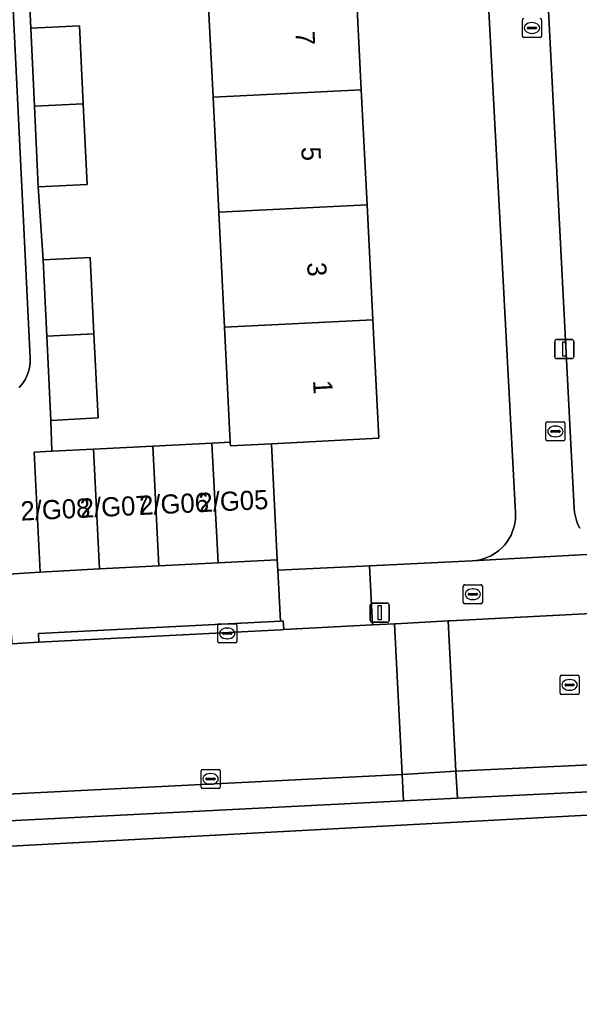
# Model space of a CAD drawing. Extents: x 161084 to 161928, y 385354 to 386522.
# Drawn here: x 161538.5 to 161567.8, y 385436.6 to 385488.4 of the extents above; entities that cross this region are included whole.
import ezdxf

# ---------------------------------------------------------------- set-up
doc = ezdxf.new("R2010")
doc.units = 0
for name, color, linetype in [('IMGEO_Brandkraan', 7, 'Continuous'), ('IMGEO_Erf', 7, 'Continuous'), ('IMGEO_Kolk', 7, 'Continuous'), ('IMGEO_Lichtmast', 7, 'Continuous'), ('IMGEO_Pand', 7, 'Continuous'), ('IMGEO_Pand_nummerreeks', 7, 'Continuous'), ('IMGEO_Parkeervlak_open', 7, 'Continuous'), ('IMGEO_Rijbaan_lokaal_open', 7, 'Continuous'), ('IMGEO_Rioolput', 7, 'Continuous'), ('IMGEO_Voetpad_open', 7, 'Continuous')]:
    doc.layers.add(name, color=color, linetype=linetype)

msp = doc.modelspace()

# ---------------------------------------------------------------- linework, layer by layer
at = {"layer": 'IMGEO_Brandkraan'}
for p, q in [((161561.702, 385457.968), (161561.702, 385458.82)), ((161561.777, 385458.894), (161562.629, 385458.894)), ((161562.19, 385458.674), (161562.215, 385458.674)), ((161562.703, 385458.82), (161562.703, 385457.968)), ((161561.961, 385458.388), (161561.961, 385458.4)), ((161562.399, 385458.351), (161562.001, 385458.351)), ((161562.004, 385458.437), (161562.402, 385458.437)), ((161562.213, 385458.114), (161562.188, 385458.114)), ((161562.445, 385458.4), (161562.445, 385458.388)), ((161562.629, 385457.894), (161561.777, 385457.894))]:
    msp.add_line(p, q, dxfattribs=at)
for points in [[(161561.702, 385457.968), (161561.702, 385458.82)], [(161561.777, 385458.894), (161562.629, 385458.894)], [(161562.703, 385458.82), (161562.703, 385457.968)], [(161562.629, 385457.894), (161561.777, 385457.894)]]:
    msp.add_lwpolyline(points, dxfattribs=at)
for centre, radius, start, end in [((161561.779, 385458.818), 0.0765, 91.552, 178.448), ((161561.779, 385458.818), 0.0765, 91.552, 178.448), ((161562.627, 385458.818), 0.0765, 1.552, 88.448), ((161562.627, 385458.818), 0.0765, 1.552, 88.448), ((161562.001, 385458.397), 0.0403, 85.8775, 175.7526), ((161561.998, 385458.387), 0.0366, 178.938, 274.7102), ((161562.402, 385458.394), 0.043, 264.8664, 352.4533), ((161562.406, 385458.399), 0.0386, 1.7309, 96.639), ((161561.779, 385457.97), 0.0765, 181.552, 268.448), ((161561.779, 385457.97), 0.0765, 181.552, 268.448), ((161562.627, 385457.97), 0.0765, 271.552, 358.448), ((161562.627, 385457.97), 0.0765, 271.552, 358.448)]:
    msp.add_arc(centre, radius, start, end, dxfattribs=at)
for centre, major_axis, ratio, start_param, end_param in [((161562.189, 385458.394), (-0.387, 0.002), 0.722429, 4.712389, 7.853982), ((161562.214, 385458.394), (-0.39, 0.002), 0.717154, 1.570796, 4.712389)]:
    msp.add_ellipse(centre, major_axis=major_axis, ratio=ratio, start_param=start_param, end_param=end_param, dxfattribs=at)
at = {"layer": 'IMGEO_Erf'}
for points in [[(161556.068, 385490.735), (161556.372, 385484.73), (161556.676, 385478.724), (161556.979, 385472.719), (161557.292, 385466.539), (161551.681, 385466.253), (161551.99, 385460.184), (161552.017, 385459.658), (161556.811, 385459.885), (161562.166, 385460.138), (161562.378, 385460.158), (161562.588, 385460.196), (161562.793, 385460.254), (161562.993, 385460.329), (161563.185, 385460.422), (161563.368, 385460.531), (161563.54, 385460.657), (161563.701, 385460.797), (161563.848, 385460.951), (161563.981, 385461.118), (161564.098, 385461.296), (161564.199, 385461.484), (161564.283, 385461.68), (161564.349, 385461.882), (161564.397, 385462.09), (161564.426, 385462.301), (161564.436, 385462.514), (161564.433, 385462.644), (161562.447, 385500)], [(161565.576, 385500), (161567.496, 385462.875), (161567.517, 385462.659), (161567.557, 385462.446), (161567.617, 385462.237), (161567.694, 385462.035), (161567.789, 385461.84)], [(161538.947, 385491.627), (161539.114, 385487.949), (161541.665, 385488.07), (161541.857, 385483.998), (161542.057, 385479.774), (161539.506, 385479.653), (161539.754, 385475.844), (161542.217, 385475.966), (161542.415, 385471.983), (161542.633, 385467.594), (161540.17, 385467.472), (161540.207, 385465.862), (161542.388, 385465.973), (161545.482, 385466.13), (161548.577, 385466.288), (161549.537, 385466.337), (161549.238, 385472.328), (161548.939, 385478.333), (161548.639, 385484.34), (161548.353, 385490.088)]]:
    msp.add_lwpolyline(points, dxfattribs=at)
at = {"layer": 'IMGEO_Kolk'}
for p, q in [((161564.792, 385487.526), (161564.792, 385488.378)), ((161565.28, 385488.232), (161565.305, 385488.232)), ((161565.793, 385488.378), (161565.793, 385487.526)), ((161565.051, 385487.946), (161565.051, 385487.958)), ((161565.489, 385487.909), (161565.091, 385487.909)), ((161565.094, 385487.995), (161565.492, 385487.995)), ((161565.303, 385487.672), (161565.278, 385487.672)), ((161565.535, 385487.958), (161565.535, 385487.946)), ((161565.719, 385487.452), (161564.867, 385487.452)), ((161566.09, 385467.394), (161566.942, 385467.394)), ((161566.015, 385466.468), (161566.015, 385467.32)), ((161566.274, 385466.888), (161566.274, 385466.9)), ((161566.712, 385466.851), (161566.314, 385466.851)), ((161566.317, 385466.937), (161566.715, 385466.937)), ((161566.503, 385467.174), (161566.528, 385467.174)), ((161566.758, 385466.9), (161566.758, 385466.888)), ((161567.016, 385467.32), (161567.016, 385466.468)), ((161566.942, 385466.394), (161566.09, 385466.394)), ((161566.526, 385466.614), (161566.501, 385466.614)), ((161548.876, 385455.925), (161548.876, 385456.777)), ((161548.951, 385456.851), (161549.803, 385456.851)), ((161549.364, 385456.631), (161549.389, 385456.631)), ((161549.877, 385456.777), (161549.877, 385455.925)), ((161549.135, 385456.345), (161549.135, 385456.357)), ((161549.573, 385456.308), (161549.175, 385456.308)), ((161549.178, 385456.394), (161549.576, 385456.394)), ((161549.387, 385456.071), (161549.362, 385456.071)), ((161549.619, 385456.357), (161549.619, 385456.345)), ((161549.803, 385455.851), (161548.951, 385455.851)), ((161548.08, 385449.254), (161548.932, 385449.254)), ((161548.005, 385448.328), (161548.005, 385449.18)), ((161548.264, 385448.748), (161548.264, 385448.76)), ((161548.702, 385448.711), (161548.304, 385448.711)), ((161548.307, 385448.797), (161548.705, 385448.797)), ((161548.493, 385449.034), (161548.518, 385449.034)), ((161548.748, 385448.76), (161548.748, 385448.748)), ((161549.006, 385449.18), (161549.006, 385448.328)), ((161548.932, 385448.254), (161548.08, 385448.254)), ((161548.516, 385448.474), (161548.491, 385448.474))]:
    msp.add_line(p, q, dxfattribs=at)
for points in [[(161564.792, 385487.526), (161564.792, 385488.378)], [(161565.793, 385488.378), (161565.793, 385487.526)], [(161565.719, 385487.452), (161564.867, 385487.452)], [(161566.09, 385467.394), (161566.942, 385467.394)], [(161566.015, 385466.468), (161566.015, 385467.32)], [(161567.016, 385467.32), (161567.016, 385466.468)], [(161566.942, 385466.394), (161566.09, 385466.394)], [(161548.876, 385455.925), (161548.876, 385456.777)], [(161548.951, 385456.851), (161549.803, 385456.851)], [(161549.877, 385456.777), (161549.877, 385455.925)], [(161549.803, 385455.851), (161548.951, 385455.851)], [(161548.08, 385449.254), (161548.932, 385449.254)], [(161548.005, 385448.328), (161548.005, 385449.18)], [(161549.006, 385449.18), (161549.006, 385448.328)], [(161548.932, 385448.254), (161548.08, 385448.254)]]:
    msp.add_lwpolyline(points, dxfattribs=at)
for centre, radius, start, end in [((161564.869, 385488.376), 0.0765, 91.552, 178.448), ((161564.869, 385488.376), 0.0765, 91.552, 178.448), ((161565.717, 385488.376), 0.0765, 1.552, 88.448), ((161565.717, 385488.376), 0.0765, 1.552, 88.448), ((161564.869, 385487.528), 0.0765, 181.552, 268.448), ((161564.869, 385487.528), 0.0765, 181.552, 268.448), ((161565.091, 385487.955), 0.0403, 85.8775, 175.7526), ((161565.088, 385487.945), 0.0366, 178.938, 274.7102), ((161565.492, 385487.952), 0.043, 264.8664, 352.4533), ((161565.496, 385487.957), 0.0386, 1.7309, 96.639), ((161565.717, 385487.528), 0.0765, 271.552, 358.448), ((161565.717, 385487.528), 0.0765, 271.552, 358.448), ((161566.092, 385467.318), 0.0765, 91.552, 178.448), ((161566.092, 385467.318), 0.0765, 91.552, 178.448), ((161566.94, 385467.318), 0.0765, 1.552, 88.448), ((161566.94, 385467.318), 0.0765, 1.552, 88.448), ((161566.314, 385466.897), 0.0403, 85.8775, 175.7526), ((161566.311, 385466.887), 0.0366, 178.938, 274.7102), ((161566.715, 385466.894), 0.043, 264.8664, 352.4533), ((161566.719, 385466.899), 0.0386, 1.7309, 96.639), ((161566.092, 385466.47), 0.0765, 181.552, 268.448), ((161566.092, 385466.47), 0.0765, 181.552, 268.448), ((161566.94, 385466.47), 0.0765, 271.552, 358.448), ((161566.94, 385466.47), 0.0765, 271.552, 358.448), ((161548.953, 385456.775), 0.0765, 91.552, 178.448), ((161548.953, 385456.775), 0.0765, 91.552, 178.448), ((161549.801, 385456.775), 0.0765, 1.552, 88.448), ((161549.801, 385456.775), 0.0765, 1.552, 88.448), ((161549.175, 385456.354), 0.0403, 85.8775, 175.7526), ((161549.172, 385456.344), 0.0366, 178.938, 274.7102), ((161549.576, 385456.351), 0.043, 264.8664, 352.4533), ((161549.58, 385456.356), 0.0386, 1.7309, 96.639), ((161548.953, 385455.927), 0.0765, 181.552, 268.448), ((161548.953, 385455.927), 0.0765, 181.552, 268.448), ((161549.801, 385455.927), 0.0765, 271.552, 358.448), ((161549.801, 385455.927), 0.0765, 271.552, 358.448), ((161548.082, 385449.178), 0.0765, 91.552, 178.448), ((161548.082, 385449.178), 0.0765, 91.552, 178.448), ((161548.93, 385449.178), 0.0765, 1.552, 88.448), ((161548.93, 385449.178), 0.0765, 1.552, 88.448), ((161548.304, 385448.757), 0.0403, 85.8775, 175.7526), ((161548.301, 385448.747), 0.0366, 178.938, 274.7102), ((161548.705, 385448.754), 0.043, 264.8664, 352.4533), ((161548.709, 385448.759), 0.0386, 1.7309, 96.639), ((161548.082, 385448.33), 0.0765, 181.552, 268.448), ((161548.082, 385448.33), 0.0765, 181.552, 268.448), ((161548.93, 385448.33), 0.0765, 271.552, 358.448), ((161548.93, 385448.33), 0.0765, 271.552, 358.448)]:
    msp.add_arc(centre, radius, start, end, dxfattribs=at)
for centre, major_axis, ratio, start_param, end_param in [((161565.279, 385487.952), (-0.387, 0.002), 0.722429, 4.712389, 7.853982), ((161565.304, 385487.952), (-0.39, 0.002), 0.717154, 1.570796, 4.712389), ((161566.502, 385466.894), (-0.387, 0.002), 0.722429, 4.712389, 7.853982), ((161566.527, 385466.894), (-0.39, 0.002), 0.717154, 1.570796, 4.712389), ((161549.363, 385456.351), (-0.387, 0.002), 0.722429, 4.712389, 7.853982), ((161549.388, 385456.351), (-0.39, 0.002), 0.717154, 1.570796, 4.712389), ((161548.492, 385448.754), (-0.387, 0.002), 0.722429, 4.712389, 7.853982), ((161548.517, 385448.754), (-0.39, 0.002), 0.717154, 1.570796, 4.712389)]:
    msp.add_ellipse(centre, major_axis=major_axis, ratio=ratio, start_param=start_param, end_param=end_param, dxfattribs=at)
at = {"layer": 'IMGEO_Lichtmast'}
for p, q in [((161566.482, 385470.794), (161566.482, 385471.594)), ((161566.482, 385471.594), (161566.482, 385470.794)), ((161566.582, 385471.694), (161567.372, 385471.694)), ((161567.372, 385471.694), (161566.582, 385471.694)), ((161567.472, 385471.594), (161567.472, 385470.794)), ((161567.472, 385470.794), (161567.472, 385471.594)), ((161567.372, 385470.694), (161566.582, 385470.694)), ((161566.582, 385470.694), (161567.372, 385470.694)), ((161556.843, 385457.029), (161556.843, 385457.829)), ((161556.843, 385457.829), (161556.843, 385457.029)), ((161556.943, 385457.929), (161557.733, 385457.929)), ((161557.733, 385457.929), (161556.943, 385457.929)), ((161557.833, 385457.829), (161557.833, 385457.029)), ((161557.833, 385457.029), (161557.833, 385457.829)), ((161557.733, 385456.929), (161556.943, 385456.929)), ((161556.943, 385456.929), (161557.733, 385456.929))]:
    msp.add_line(p, q, dxfattribs=at)
for points in [[(161566.902, 385471.569), (161567.052, 385471.569), (161567.052, 385470.819), (161566.902, 385470.819), (161566.902, 385471.569)], [(161557.263, 385457.804), (161557.413, 385457.804), (161557.413, 385457.054), (161557.263, 385457.054), (161557.263, 385457.804)]]:
    msp.add_lwpolyline(points, dxfattribs=at)
for centre, start, end in [((161566.582, 385471.594), 90, 180), ((161566.582, 385471.594), 90, 180), ((161567.372, 385471.594), 0, 90), ((161567.372, 385471.594), 360, 90), ((161566.582, 385470.794), 180, 270), ((161566.582, 385470.794), 180, 270), ((161567.372, 385470.794), 270, 0), ((161567.372, 385470.794), 270, 0), ((161556.943, 385457.829), 90, 180), ((161556.943, 385457.829), 90, 180), ((161557.733, 385457.829), 0, 90), ((161557.733, 385457.829), 360, 90), ((161556.943, 385457.029), 180, 270), ((161556.943, 385457.029), 180, 270), ((161557.733, 385457.029), 270, 0), ((161557.733, 385457.029), 270, 0)]:
    msp.add_arc(centre, 0.1, start, end, dxfattribs=at)
at = {"layer": 'IMGEO_Pand'}
for points in [[(161548.34, 385490.345), (161548.353, 385490.088), (161548.639, 385484.34), (161556.372, 385484.73), (161556.068, 385490.735)], [(161539.307, 385483.869), (161541.857, 385483.998), (161541.665, 385488.07), (161539.114, 385487.949)], [(161556.676, 385478.724), (161556.372, 385484.73), (161548.639, 385484.34), (161548.939, 385478.333)], [(161539.506, 385479.653), (161542.057, 385479.774), (161541.857, 385483.998), (161539.307, 385483.869)], [(161556.979, 385472.719), (161556.676, 385478.724), (161548.939, 385478.333), (161549.238, 385472.328)], [(161539.952, 385471.859), (161542.415, 385471.983), (161542.217, 385475.966), (161539.754, 385475.844)], [(161549.546, 385466.147), (161551.681, 385466.253), (161557.292, 385466.539), (161556.979, 385472.719), (161549.238, 385472.328), (161549.537, 385466.337)], [(161540.17, 385467.472), (161542.633, 385467.594), (161542.415, 385471.983), (161539.952, 385471.859)], [(161545.801, 385459.869), (161548.896, 385460.027), (161548.577, 385466.288), (161545.482, 385466.13)], [(161551.99, 385460.184), (161551.681, 385466.253), (161549.546, 385466.147), (161549.537, 385466.337), (161548.577, 385466.288), (161548.896, 385460.027)], [(161539.294, 385465.815), (161539.612, 385459.554), (161542.706, 385459.712), (161542.388, 385465.973), (161540.207, 385465.862)], [(161545.482, 385466.13), (161542.388, 385465.973), (161542.706, 385459.712), (161545.801, 385459.869)], [(161586.302, 385424.825), (161585.195, 385447.291), (161585.171, 385447.778), (161584.754, 385447.756), (161575.301, 385447.248), (161530.941, 385444.868), (161530.957, 385444.578), (161531.457, 385435.246), (161527.076, 385435.01), (161527.577, 385425.67), (161523.129, 385425.432), (161523.637, 385415.955), (161522.896, 385415.916), (161524.122, 385388.767), (161524.45, 385388.785), (161524.391, 385389.885), (161524.539, 385389.893), (161551.238, 385391.326), (161551.355, 385389.153), (161587.959, 385391.187)]]:
    msp.add_lwpolyline(points, close=True, dxfattribs=at)
at = {"layer": 'IMGEO_Parkeervlak_open'}
for points in [[(161538.505, 385469.187), (161538.627, 385469.324), (161538.737, 385469.472), (161538.833, 385469.628), (161538.915, 385469.793), (161538.981, 385469.964), (161539.033, 385470.14), (161539.068, 385470.32), (161539.087, 385470.503), (161539.089, 385470.687), (161539.087, 385470.737), (161537.657, 385500)], [(161574.004, 385449.781), (161568.656, 385449.513), (161561.322, 385449.16), (161561.395, 385447.744), (161568.97, 385448.12), (161571.983, 385448.231)], [(161558.515, 385448.993), (161550.827, 385448.607), (161534.038, 385447.759), (161526.215, 385447.371), (161522.558, 385447.214)], [(161525.327, 385445.893), (161533.828, 385446.361), (161558.586, 385447.605), (161558.515, 385448.993)]]:
    msp.add_lwpolyline(points, dxfattribs=at)
msp.add_lwpolyline([(161561.322, 385449.16), (161558.515, 385448.993), (161558.586, 385447.605), (161561.395, 385447.744)], close=True, dxfattribs=at)
at = {"layer": 'IMGEO_Rijbaan_lokaal_open'}
msp.add_lwpolyline([(161624.618, 385459.918), (161621.197, 385459.746), (161604.552, 385459.269), (161597.818, 385458.919), (161596.64, 385458.858), (161583.443, 385458.171), (161561.024, 385457.005), (161560.918, 385457), (161561.322, 385449.16), (161568.656, 385449.513), (161574.004, 385449.781)], dxfattribs=at)
for points in [[(161560.918, 385457), (161558.187, 385456.858), (161558.111, 385456.854), (161558.515, 385448.993), (161561.322, 385449.16)], [(161558.111, 385456.854), (161556.969, 385456.794), (161552.326, 385456.553), (161552.175, 385456.545), (161539.541, 385455.888), (161538.131, 385455.814), (161532.023, 385455.497), (161530.535, 385455.419), (161516.884, 385454.709), (161500, 385453.831), (161495.616, 385453.606), (161495.539, 385453.602), (161495.992, 385445.859), (161499.919, 385446.056), (161512.995, 385446.714), (161514.056, 385446.768), (161515.237, 385446.828), (161521.452, 385447.158), (161522.558, 385447.214), (161526.215, 385447.371), (161534.038, 385447.759), (161550.827, 385448.607), (161558.515, 385448.993)]]:
    msp.add_lwpolyline(points, close=True, dxfattribs=at)
at = {"layer": 'IMGEO_Rioolput'}
for p, q in [((161566.756, 385453.237), (161566.756, 385454.089)), ((161566.831, 385454.163), (161567.683, 385454.163)), ((161567.244, 385453.943), (161567.269, 385453.943)), ((161567.757, 385454.089), (161567.757, 385453.237)), ((161567.015, 385453.657), (161567.015, 385453.669)), ((161567.453, 385453.62), (161567.055, 385453.62)), ((161567.058, 385453.706), (161567.456, 385453.706)), ((161567.267, 385453.383), (161567.242, 385453.383)), ((161567.499, 385453.669), (161567.499, 385453.657)), ((161567.683, 385453.163), (161566.831, 385453.163))]:
    msp.add_line(p, q, dxfattribs=at)
for points in [[(161566.756, 385453.237), (161566.756, 385454.089)], [(161566.831, 385454.163), (161567.683, 385454.163)], [(161567.757, 385454.089), (161567.757, 385453.237)], [(161567.683, 385453.163), (161566.831, 385453.163)]]:
    msp.add_lwpolyline(points, dxfattribs=at)
for centre, radius, start, end in [((161566.833, 385454.087), 0.0765, 91.552, 178.448), ((161566.833, 385454.087), 0.0765, 91.552, 178.448), ((161567.681, 385454.087), 0.0765, 1.552, 88.448), ((161567.681, 385454.087), 0.0765, 1.552, 88.448), ((161567.055, 385453.666), 0.0403, 85.8775, 175.7526), ((161567.052, 385453.656), 0.0366, 178.938, 274.7102), ((161567.456, 385453.663), 0.043, 264.8664, 352.4533), ((161567.46, 385453.668), 0.0386, 1.7309, 96.639), ((161566.833, 385453.239), 0.0765, 181.552, 268.448), ((161566.833, 385453.239), 0.0765, 181.552, 268.448), ((161567.681, 385453.239), 0.0765, 271.552, 358.448), ((161567.681, 385453.239), 0.0765, 271.552, 358.448)]:
    msp.add_arc(centre, radius, start, end, dxfattribs=at)
for centre, major_axis, ratio, start_param, end_param in [((161567.243, 385453.663), (-0.387, 0.002), 0.722429, 4.712389, 7.853982), ((161567.268, 385453.663), (-0.39, 0.002), 0.717154, 1.570796, 4.712389)]:
    msp.add_ellipse(centre, major_axis=major_axis, ratio=ratio, start_param=start_param, end_param=end_param, dxfattribs=at)
at = {"layer": 'IMGEO_Voetpad_open'}
for points in [[(161560.46, 385538.188), (161560.807, 385530.642), (161560.832, 385530.373), (161562.447, 385500), (161564.433, 385462.644), (161564.436, 385462.514), (161564.426, 385462.301), (161564.397, 385462.09), (161564.349, 385461.882), (161564.283, 385461.68), (161564.199, 385461.484), (161564.098, 385461.296), (161563.981, 385461.118), (161563.848, 385460.951), (161563.701, 385460.797), (161563.54, 385460.657), (161563.368, 385460.531), (161563.185, 385460.422), (161562.993, 385460.329), (161562.793, 385460.254), (161562.588, 385460.196), (161562.378, 385460.158), (161562.166, 385460.138), (161570.036, 385460.58)], [(161537.657, 385500), (161539.087, 385470.737), (161539.089, 385470.687), (161539.087, 385470.503), (161539.068, 385470.32), (161539.033, 385470.14), (161538.981, 385469.964), (161538.915, 385469.793), (161538.833, 385469.628), (161538.737, 385469.472), (161538.627, 385469.324), (161538.505, 385469.187)], [(161567.789, 385461.84), (161567.694, 385462.035), (161567.617, 385462.237), (161567.557, 385462.446), (161567.517, 385462.659), (161567.496, 385462.875), (161565.576, 385500)], [(161537.678, 385459.424), (161539.612, 385459.554), (161539.294, 385465.815), (161540.207, 385465.862), (161540.17, 385467.472), (161539.952, 385471.859), (161539.754, 385475.844), (161539.506, 385479.653), (161539.307, 385483.869), (161539.114, 385487.949), (161538.947, 385491.627)], [(161571.983, 385448.231), (161568.97, 385448.12), (161561.395, 385447.744), (161558.586, 385447.605), (161533.828, 385446.361), (161525.327, 385445.893)], [(161522.558, 385447.214), (161521.452, 385447.158), (161521.575, 385445.08), (161521.773, 385445.092), (161521.784, 385444.949), (161522.08, 385444.966), (161522.121, 385444.14), (161530.957, 385444.578), (161530.941, 385444.868), (161575.301, 385447.248)]]:
    msp.add_lwpolyline(points, dxfattribs=at)
for points in [[(161598.235, 385461.758), (161598.204, 385462.35), (161596.278, 385462.252), (161596.268, 385462.431), (161593.154, 385462.273), (161590.04, 385462.116), (161586.926, 385461.958), (161583.812, 385461.8), (161583.798, 385461.252), (161570.036, 385460.58), (161562.166, 385460.138), (161556.811, 385459.885), (161556.969, 385456.794), (161558.111, 385456.854), (161558.187, 385456.858), (161560.918, 385457), (161561.024, 385457.005), (161583.443, 385458.171), (161583.419, 385458.624), (161596.615, 385459.319), (161596.64, 385458.858), (161597.818, 385458.919), (161597.793, 385459.381), (161598.36, 385459.411)], [(161552.017, 385459.658), (161551.99, 385460.184), (161548.896, 385460.027), (161545.801, 385459.869), (161542.706, 385459.712), (161539.612, 385459.554), (161537.678, 385459.424), (161537.713, 385458.731), (161537.841, 385456.258), (161538.106, 385456.272), (161538.131, 385455.814), (161539.541, 385455.888), (161539.516, 385456.345), (161552.152, 385456.995)], [(161552.326, 385456.553), (161556.969, 385456.794), (161556.811, 385459.885), (161552.017, 385459.658), (161552.152, 385456.995), (161552.302, 385457.003)], [(161552.326, 385456.553), (161552.302, 385457.003), (161552.152, 385456.995), (161539.516, 385456.345), (161539.541, 385455.888), (161552.175, 385456.545)]]:
    msp.add_lwpolyline(points, close=True, dxfattribs=at)

# ---------------------------------------------------------------- texts
at = {"layer": 'IMGEO_Pand_nummerreeks'}
for s, rotation, p in [('7', 272.8932, (161552.934, 385487.77)), ('5', 272.8949, (161553.239, 385481.735)), ('3', 272.8949, (161553.544, 385475.7)), ('1', 272.8949, (161553.855, 385469.552)), ('2/G06', 2.7102, (161544.801, 385462.528)), ('2/G05', 2.7102, (161547.9, 385462.675)), ('2/G08', 2.7102, (161538.606, 385462.235)), ('2/G07', 2.7102, (161541.702, 385462.382))]:
    msp.add_text(s, height=1, rotation=rotation, dxfattribs=at).set_placement(p)

doc.saveas('drawing.dxf')
